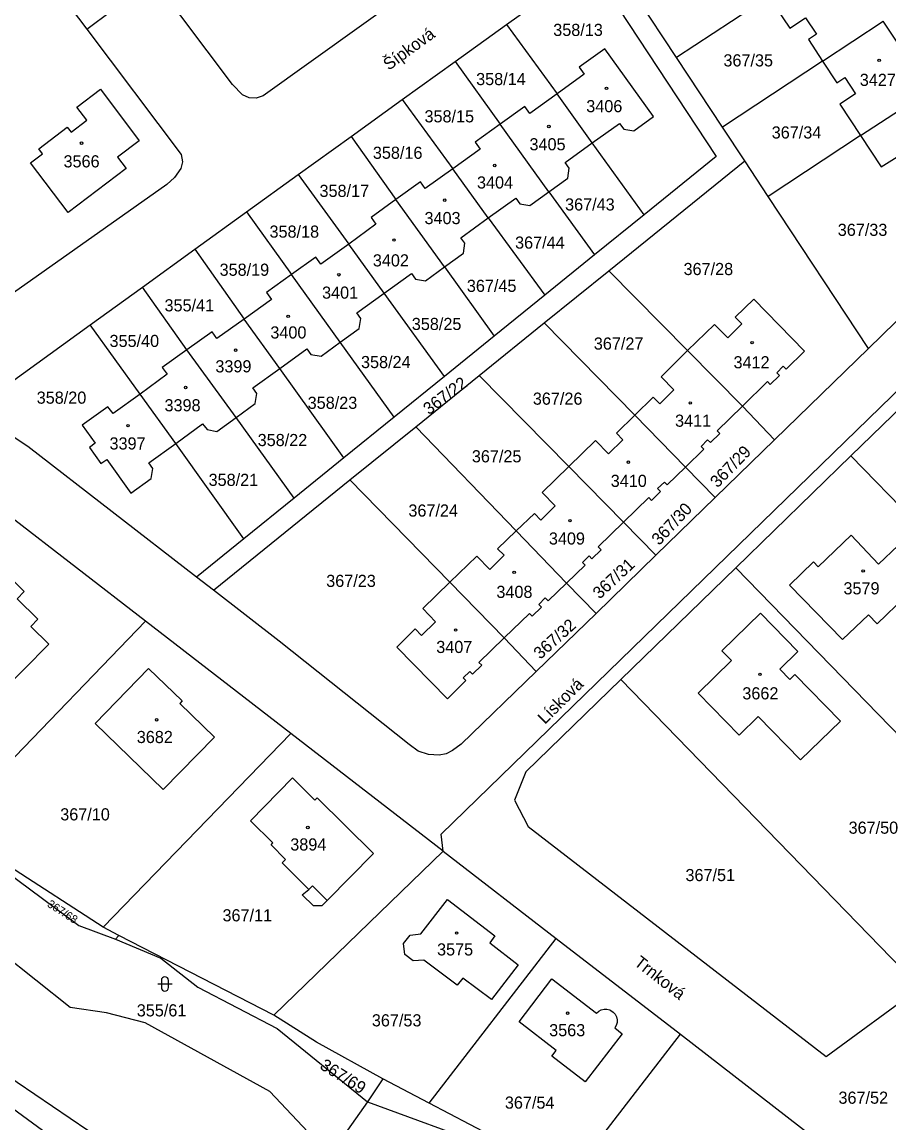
# Model space of a CAD drawing. Extents: x -679220 to -673243, y -1075091 to -1066557.
# Drawn here: x -675879.3 to -675757.8, y -1072921 to -1072766.7 of the extents above; entities that cross this region are included whole.
import ezdxf

# ---------------------------------------------------------------- set-up
doc = ezdxf.new("R2010")
doc.units = 0
for name, color, linetype in [('Hranice parcel', 7, 'Continuous'), ('Parcelní čísla', 7, 'Continuous'), ('Pop  PČ popisy', 7, 'Continuous'), ('Vnitřní kresba', 7, 'Continuous'), ('Značky budov', 7, 'Continuous'), ('Značky kultur', 7, 'Continuous')]:
    doc.layers.add(name, color=color, linetype=linetype)

msp = doc.modelspace()

# ---------------------------------------------------------------- linework, layer by layer
at = {"layer": 'Hranice parcel'}
for p, q in [((-675787.54, -1072771.64), (-675797.28, -1072756.88)), ((-675811.39, -1072767.03), (-675799.71, -1072758.62)), ((-675873.94, -1072762.75), (-675870.24, -1072767.69)), ((-675774.59, -1072763.14), (-675787.54, -1072771.64)), ((-675767.08, -1072772.15), (-675758.58, -1072766.54)), ((-675818.59, -1072772.21), (-675811.39, -1072767.03)), ((-675811.39, -1072767.03), (-675804.31, -1072776.72)), ((-675826, -1072777.54), (-675818.59, -1072772.21)), ((-675818.59, -1072772.21), (-675812.29, -1072781)), ((-675781.1, -1072781.4), (-675787.54, -1072771.64)), ((-675767.08, -1072772.15), (-675781.1, -1072781.4)), ((-675833.18, -1072782.72), (-675826, -1072777.54)), ((-675826, -1072777.54), (-675818.93, -1072787.25)), ((-675799.36, -1072783.61), (-675804.31, -1072776.72)), ((-675761.75, -1072782.59), (-675752.62, -1072776.58)), ((-675805.45, -1072790.45), (-675812.29, -1072781)), ((-675777.99, -1072786.12), (-675781.1, -1072781.4)), ((-675840.6, -1072788.06), (-675833.18, -1072782.72)), ((-675833.18, -1072782.72), (-675826.91, -1072791.53)), ((-675792.11, -1072793.7), (-675799.36, -1072783.61)), ((-675761.75, -1072782.59), (-675774.69, -1072791.11)), ((-675797.06, -1072801.52), (-675777.99, -1072786.12)), ((-675774.69, -1072791.11), (-675777.99, -1072786.12)), ((-675847.85, -1072793.29), (-675840.6, -1072788.06)), ((-675840.6, -1072788.06), (-675833.51, -1072797.79)), ((-675813.94, -1072794.11), (-675818.93, -1072787.25)), ((-675820.09, -1072800.99), (-675826.91, -1072791.53)), ((-675805.45, -1072790.45), (-675799.04, -1072799.31)), ((-675760.64, -1072812.41), (-675774.69, -1072791.11)), ((-675855.09, -1072798.52), (-675847.85, -1072793.29)), ((-675847.85, -1072793.29), (-675841.55, -1072802.04)), ((-675813.94, -1072794.11), (-675806.04, -1072804.97)), ((-675792.11, -1072793.7), (-675799.04, -1072799.31)), ((-675828.54, -1072804.66), (-675833.51, -1072797.79)), ((-675862.44, -1072803.82), (-675855.09, -1072798.52)), ((-675855.09, -1072798.52), (-675848.19, -1072808.3)), ((-675799.04, -1072799.31), (-675806.04, -1072804.97)), ((-675834.71, -1072811.54), (-675841.55, -1072802.04)), ((-675820.09, -1072800.99), (-675813.1, -1072810.69)), ((-675806.1, -1072808.83), (-675797.06, -1072801.52)), ((-675786, -1072812.72), (-675797.06, -1072801.52)), ((-675869.77, -1072809.11), (-675862.44, -1072803.82)), ((-675856.19, -1072812.6), (-675862.44, -1072803.82)), ((-675820.09, -1072816.34), (-675828.54, -1072804.66)), ((-675806.04, -1072804.97), (-675813.1, -1072810.69)), ((-675843.19, -1072815.24), (-675848.19, -1072808.3)), ((-675862.74, -1072818.8), (-675869.77, -1072809.11)), ((-675815.22, -1072816.19), (-675806.1, -1072808.83)), ((-675793.42, -1072821.78), (-675806.1, -1072808.83)), ((-675827.14, -1072822.05), (-675834.71, -1072811.54)), ((-675813.1, -1072810.69), (-675820.09, -1072816.34)), ((-675849.31, -1072822.11), (-675856.19, -1072812.6)), ((-675778.31, -1072820.51), (-675786, -1072812.72)), ((-675760.64, -1072812.41), (-675773.8, -1072825.23)), ((-675746.96, -1072811.8), (-675763.1, -1072827.48)), ((-675834.18, -1072827.74), (-675843.19, -1072815.24)), ((-675824.12, -1072823.38), (-675815.22, -1072816.19)), ((-675802.66, -1072828.97), (-675815.22, -1072816.19)), ((-675820.09, -1072816.34), (-675827.14, -1072822.05)), ((-675857.77, -1072825.74), (-675862.74, -1072818.8)), ((-675778.31, -1072820.51), (-675773.8, -1072825.23)), ((-675841.16, -1072833.38), (-675849.31, -1072822.11)), ((-675827.14, -1072822.05), (-675834.18, -1072827.74)), ((-675786.31, -1072829.04), (-675793.42, -1072821.78)), ((-675833.37, -1072830.85), (-675824.12, -1072823.38)), ((-675810.04, -1072837.96), (-675824.12, -1072823.38)), ((-675773.8, -1072825.23), (-675782.12, -1072833.31)), ((-675848.21, -1072839.09), (-675857.77, -1072825.74)), ((-675834.18, -1072827.74), (-675841.16, -1072833.38)), ((-675763.1, -1072827.48), (-675779.24, -1072843.15)), ((-675763.1, -1072827.48), (-675727.38, -1072864.25)), ((-675795, -1072836.76), (-675802.66, -1072828.97)), ((-675786.31, -1072829.04), (-675782.12, -1072833.31)), ((-675852.48, -1072846.29), (-675833.37, -1072830.85)), ((-675819.34, -1072845.18), (-675833.37, -1072830.85)), ((-675841.16, -1072833.38), (-675848.21, -1072839.09)), ((-675782.12, -1072833.31), (-675790.46, -1072841.41)), ((-675862.01, -1072850.62), (-675881.36, -1072835.7)), ((-675795, -1072836.76), (-675790.46, -1072841.41)), ((-675848.21, -1072839.09), (-675854.85, -1072844.46)), ((-675802.96, -1072845.29), (-675810.04, -1072837.96)), ((-675790.46, -1072841.41), (-675798.84, -1072849.55)), ((-675779.24, -1072843.15), (-675795.38, -1072858.83)), ((-675779.24, -1072843.15), (-675738.7, -1072884.88)), ((-675852.48, -1072846.29), (-675854.85, -1072844.46)), ((-675811.7, -1072852.98), (-675819.34, -1072845.18)), ((-675802.96, -1072845.29), (-675798.84, -1072849.55)), ((-675798.84, -1072849.55), (-675807.22, -1072857.69)), ((-675889.77, -1072879.39), (-675862.01, -1072850.62)), ((-675841.62, -1072866.38), (-675862.01, -1072850.62)), ((-675807.22, -1072857.69), (-675811.7, -1072852.98)), ((-675795.38, -1072858.83), (-675753.42, -1072902.02)), ((-675867.95, -1072893.53), (-675841.62, -1072866.38)), ((-675820.26, -1072882.87), (-675841.62, -1072866.38)), ((-675844.01, -1072905.87), (-675820.26, -1072882.87)), ((-675820.26, -1072882.87), (-675804.43, -1072895.09)), ((-675867.95, -1072893.53), (-675881.06, -1072885.03)), ((-675865.74, -1072894.67), (-675867.95, -1072893.53)), ((-675866.22, -1072895.2), (-675865.74, -1072894.67)), ((-675844.01, -1072905.87), (-675865.74, -1072894.67)), ((-675822.25, -1072918.18), (-675804.43, -1072895.09)), ((-675804.43, -1072895.09), (-675787.01, -1072908.54)), ((-675802.54, -1072928.66), (-675787.01, -1072908.54)), ((-675787.01, -1072908.54), (-675755.51, -1072932.86)), ((-675828.74, -1072914.76), (-675830.9, -1072918)), ((-675822.25, -1072918.18), (-675828.74, -1072914.76)), ((-675830.9, -1072918), (-675834.79, -1072923.57))]:
    msp.add_line(p, q, dxfattribs=at)
for points in [[(-675799.71, -1072758.62), (-675781.98, -1072785.51), (-675792.11, -1072793.7)], [(-675870.24, -1072767.69), (-675863.22, -1072762.39), (-675860.6, -1072761.04)], [(-675824.66, -1072762.08), (-675845.53, -1072777.03), (-675846.48, -1072777.32), (-675847.48, -1072777.27), (-675848.4, -1072776.88), (-675849.8, -1072775.44), (-675860.6, -1072761.04)], [(-675774.59, -1072763.14), (-675771.68, -1072767.54), (-675769.47, -1072766.07), (-675767.94, -1072768.39), (-675769.07, -1072769.13), (-675767.08, -1072772.15)], [(-675752.62, -1072776.58), (-675755.26, -1072772.58), (-675754.81, -1072772.26), (-675758.58, -1072766.54)], [(-675870.24, -1072767.69), (-675856.99, -1072785.25), (-675856.81, -1072786.25), (-675857.06, -1072787.21), (-675857.92, -1072788.44), (-675859.03, -1072789.43), (-675880.49, -1072804.63)], [(-675799.36, -1072783.61), (-675795.53, -1072780.89), (-675794.95, -1072781.68), (-675793.55, -1072781.9), (-675790.77, -1072779.91), (-675797.61, -1072770.41), (-675801.19, -1072773), (-675800.49, -1072773.98), (-675804.31, -1072776.72)], [(-675767.08, -1072772.15), (-675765.09, -1072775.17), (-675763.96, -1072774.43), (-675762.44, -1072776.73), (-675764.64, -1072778.19), (-675761.75, -1072782.59)], [(-675747.19, -1072772.92), (-675738.22, -1072786.52), (-675737.98, -1072787.48), (-675738.06, -1072788.98), (-675738.73, -1072790.85), (-675739.69, -1072792.01), (-675760.64, -1072812.41)], [(-675862.88, -1072783.31), (-675865.91, -1072785.61), (-675864.7, -1072787.19), (-675872.87, -1072793.36), (-675878.15, -1072786.39), (-675876.46, -1072785.13), (-675876.96, -1072784.45), (-675872.97, -1072781.42), (-675872.45, -1072782.09), (-675870.22, -1072780.4), (-675871.62, -1072778.6), (-675868.33, -1072776.1), (-675862.88, -1072783.31)], [(-675804.31, -1072776.72), (-675808.14, -1072779.48), (-675808.84, -1072778.5), (-675812.29, -1072781)], [(-675761.75, -1072782.59), (-675758.85, -1072786.97), (-675756.64, -1072785.54), (-675755.2, -1072787.72), (-675756.41, -1072788.51), (-675753.55, -1072792.86), (-675750.52, -1072790.86), (-675749.69, -1072792.1), (-675747.18, -1072790.42), (-675747.98, -1072789.19), (-675744.99, -1072787.17), (-675749.52, -1072780.29), (-675749.99, -1072780.58), (-675752.62, -1072776.58)], [(-675812.29, -1072781), (-675815.77, -1072783.51), (-675815.07, -1072784.49), (-675818.93, -1072787.25)], [(-675805.45, -1072790.45), (-675802.78, -1072788.54), (-675802.61, -1072787.15), (-675803.18, -1072786.36), (-675799.36, -1072783.61)], [(-675820.26, -1072882.87), (-675820.57, -1072880.49), (-675793.73, -1072854.4), (-675724.23, -1072786.93)], [(-675818.93, -1072787.25), (-675822.78, -1072790.02), (-675823.47, -1072789.05), (-675826.91, -1072791.53)], [(-675826.91, -1072791.53), (-675830.39, -1072794.04), (-675829.69, -1072795.02), (-675833.51, -1072797.79)], [(-675813.94, -1072794.11), (-675810.1, -1072791.35), (-675809.51, -1072792.14), (-675808.12, -1072792.4), (-675805.45, -1072790.45)], [(-675820.09, -1072800.99), (-675817.42, -1072799.07), (-675817.22, -1072797.68), (-675817.79, -1072796.89), (-675813.94, -1072794.11)], [(-675833.51, -1072797.79), (-675837.42, -1072800.6), (-675838.12, -1072799.63), (-675841.55, -1072802.04)], [(-675841.55, -1072802.04), (-675845.02, -1072804.57), (-675844.34, -1072805.56), (-675848.19, -1072808.3)], [(-675828.54, -1072804.66), (-675824.73, -1072801.9), (-675824.14, -1072802.69), (-675822.76, -1072802.93), (-675820.09, -1072800.99)], [(-676065.61, -1072804.81), (-676057.1, -1072814.26), (-676037, -1072828.59), (-676029.23, -1072831.66), (-676001.87, -1072843.09), (-675975.54, -1072855.33), (-675948.8, -1072871.14), (-675884.19, -1072916.3), (-675865.43, -1072930.06), (-675852.87, -1072947.94)], [(-675834.71, -1072811.54), (-675832.04, -1072809.62), (-675831.8, -1072808.23), (-675832.39, -1072807.43), (-675828.54, -1072804.66)], [(-675778.31, -1072820.51), (-675774.79, -1072817.07), (-675774.41, -1072817.46), (-675773.13, -1072816.21), (-675773.51, -1072815.81), (-675772.58, -1072814.91), (-675772.2, -1072815.3), (-675769.62, -1072812.8), (-675776.73, -1072805.52), (-675779.31, -1072808.02), (-675778.4, -1072808.96), (-675780.38, -1072810.92), (-675782.23, -1072809.04), (-675786, -1072812.72)], [(-675848.19, -1072808.3), (-675851.99, -1072811.03), (-675852.68, -1072810.07), (-675856.19, -1072812.6)], [(-675854.85, -1072844.46), (-675878.51, -1072826.16), (-675881.13, -1072824.41), (-675883.1, -1072822.94), (-675883.62, -1072822.18), (-675883.97, -1072821.24), (-675883.98, -1072820.24), (-675883.57, -1072819.34), (-675882.9, -1072818.59), (-675869.77, -1072809.11)], [(-675843.19, -1072815.24), (-675839.4, -1072812.48), (-675838.81, -1072813.26), (-675837.38, -1072813.48), (-675834.71, -1072811.54)], [(-675856.19, -1072812.6), (-675859.66, -1072815.08), (-675858.96, -1072816.03), (-675862.74, -1072818.8)], [(-675786, -1072812.72), (-675789.71, -1072816.39), (-675787.93, -1072818.22), (-675789.9, -1072820.19), (-675790.83, -1072819.25), (-675793.42, -1072821.78)], [(-675849.31, -1072822.11), (-675846.63, -1072820.15), (-675846.41, -1072818.74), (-675846.97, -1072817.93), (-675843.19, -1072815.24)], [(-675862.74, -1072818.8), (-675866.56, -1072821.54), (-675867.3, -1072820.6), (-675870.88, -1072823.17), (-675869.07, -1072825.7), (-675869.88, -1072826.28), (-675868.26, -1072828.55), (-675867.45, -1072827.96), (-675864.06, -1072832.69), (-675861.22, -1072830.65), (-675860.98, -1072829.25), (-675861.56, -1072828.44), (-675857.77, -1072825.74)], [(-675786.31, -1072829.04), (-675783.73, -1072826.52), (-675784.11, -1072826.14), (-675783.19, -1072825.21), (-675782.8, -1072825.6), (-675781.49, -1072824.34), (-675781.86, -1072823.95), (-675778.31, -1072820.51)], [(-675857.77, -1072825.74), (-675854.02, -1072822.99), (-675853.38, -1072823.78), (-675851.99, -1072824.04), (-675849.31, -1072822.11)], [(-675793.42, -1072821.78), (-675795.99, -1072824.29), (-675795.07, -1072825.21), (-675797.07, -1072827.2), (-675798.92, -1072825.33), (-675802.66, -1072828.97)], [(-675802.66, -1072828.97), (-675806.4, -1072832.61), (-675804.56, -1072834.47), (-675806.56, -1072836.46), (-675807.48, -1072835.53), (-675810.04, -1072837.96)], [(-675795, -1072836.76), (-675791.44, -1072833.32), (-675791.06, -1072833.71), (-675789.82, -1072832.46), (-675790.21, -1072832.05), (-675789.26, -1072831.14), (-675788.87, -1072831.55), (-675786.31, -1072829.04)], [(-675802.96, -1072845.29), (-675800.37, -1072842.79), (-675800.75, -1072842.4), (-675799.82, -1072841.49), (-675799.44, -1072841.88), (-675798.14, -1072840.63), (-675798.53, -1072840.24), (-675795, -1072836.76)], [(-675810.04, -1072837.96), (-675812.66, -1072840.48), (-675811.74, -1072841.41), (-675813.75, -1072843.4), (-675815.57, -1072841.54), (-675819.34, -1072845.18)], [(-675755.43, -1072847.16), (-675759.43, -1072850.99), (-675760.63, -1072849.74), (-675764.28, -1072853.2), (-675771.73, -1072845.57), (-675768.36, -1072842.31), (-675767.68, -1072843.01), (-675763.09, -1072838.59), (-675759.23, -1072842.63), (-675756.49, -1072840.01), (-675750.98, -1072845.67), (-675753.97, -1072848.58), (-675755.43, -1072847.16)], [(-675885.43, -1072844.73), (-675885.12, -1072844.41), (-675884.25, -1072845.21), (-675882.28, -1072843.2), (-675879.01, -1072846.47), (-675880.02, -1072847.51), (-675877.09, -1072850.37), (-675878.08, -1072851.37), (-675875.58, -1072853.85), (-675882.6, -1072860.97), (-675885.26, -1072858.43), (-675887.37, -1072860.5), (-675889.47, -1072858.47), (-675892.28, -1072858.55), (-675892.37, -1072856.99), (-675894.93, -1072854.45), (-675888.41, -1072847.78), (-675887.56, -1072848.62), (-675884.58, -1072845.56), (-675885.43, -1072844.73)], [(-675819.34, -1072845.18), (-675823.11, -1072848.88), (-675821.33, -1072850.72), (-675823.31, -1072852.64), (-675824.2, -1072851.72), (-675826.78, -1072854.26), (-675819.67, -1072861.5), (-675817.11, -1072858.97), (-675817.48, -1072858.58), (-675816.52, -1072857.68), (-675816.15, -1072858.08), (-675814.87, -1072856.82), (-675815.25, -1072856.43), (-675811.7, -1072852.98)], [(-675811.7, -1072852.98), (-675808.16, -1072849.55), (-675807.78, -1072849.94), (-675806.47, -1072848.69), (-675806.86, -1072848.31), (-675805.95, -1072847.39), (-675805.55, -1072847.79), (-675802.96, -1072845.29)], [(-675807.22, -1072857.69), (-675817.77, -1072867.86), (-675818.98, -1072868.76), (-675819.87, -1072869.21), (-675820.85, -1072869.43), (-675822.34, -1072869.34), (-675823.77, -1072868.84), (-675825.02, -1072867.9), (-675843.26, -1072853.42), (-675852.48, -1072846.29)], [(-675770.55, -1072854.89), (-675773.09, -1072857.35), (-675771.68, -1072858.8), (-675770.95, -1072858.09), (-675764.58, -1072864.65), (-675770.17, -1072870.07), (-675776.11, -1072863.99), (-675778.79, -1072866.6), (-675784.54, -1072860.74), (-675779.86, -1072856.17), (-675781.21, -1072854.78), (-675775.77, -1072849.51), (-675770.55, -1072854.89)], [(-675859.52, -1072874.21), (-675869.06, -1072864.97), (-675861.6, -1072857.26), (-675856.88, -1072861.8), (-675857.18, -1072862.17), (-675852.31, -1072866.89), (-675859.52, -1072874.21)], [(-675795.38, -1072858.83), (-675808.7, -1072871.77), (-675810.27, -1072875.73), (-675808.36, -1072879.42), (-675766.58, -1072911.67), (-675753.42, -1072902.02)], [(-675844.41, -1072881.99), (-675844.15, -1072881.71), (-675847.28, -1072878.61), (-675841.4, -1072872.61), (-675838.25, -1072875.72), (-675837.95, -1072875.41), (-675830.03, -1072883.21), (-675836.52, -1072889.8), (-675837.3, -1072890.53), (-675838.46, -1072890.52), (-675840.02, -1072888.99), (-675839.09, -1072888.24), (-675842.84, -1072884.53), (-675842.36, -1072884.03), (-675844.41, -1072881.99)], [(-675881.52, -1072885.71), (-675871.37, -1072893.31), (-675866.22, -1072895.2)], [(-675857.72, -1072930.41), (-675882.54, -1072913.59), (-675917.21, -1072889.07)], [(-675809.74, -1072898.81), (-675813.48, -1072903.64), (-675817.52, -1072900.68), (-675818.29, -1072901.66), (-675822.99, -1072898.15), (-675824.48, -1072898.23), (-675825.64, -1072897.34), (-675825.85, -1072895.81), (-675824.91, -1072894.64), (-675823.4, -1072894.44), (-675819.65, -1072889.65), (-675813.02, -1072894.76), (-675813.71, -1072895.74), (-675809.74, -1072898.81)], [(-675836.14, -1072925.5), (-675844.57, -1072916.55), (-675862.06, -1072906.91), (-675867.49, -1072905.51), (-675872.58, -1072904.79), (-675887.07, -1072893.31)], [(-675866.22, -1072895.2), (-675859.87, -1072897.86), (-675854.66, -1072901.93), (-675843.55, -1072907.74), (-675830.9, -1072918)], [(-675796.2, -1072907.65), (-675795.16, -1072908.49), (-675800.34, -1072915.2), (-675805.03, -1072911.6), (-675804.43, -1072910.81), (-675809.63, -1072906.8), (-675805.05, -1072900.78), (-675798.78, -1072905.56)], [(-675798.78, -1072905.56), (-675798.47, -1072905.29), (-675798.11, -1072905.1), (-675797.71, -1072905.01), (-675797.31, -1072905.02), (-675796.91, -1072905.12), (-675796.76, -1072905.19), (-675796.43, -1072905.43), (-675796.16, -1072905.73), (-675795.98, -1072906.1), (-675795.89, -1072906.49), (-675795.89, -1072906.9), (-675796, -1072907.29), (-675796.2, -1072907.65)], [(-675828.74, -1072914.76), (-675838.02, -1072909.62), (-675844.01, -1072905.87)], [(-675830.9, -1072918), (-675813.53, -1072924.38), (-675806.37, -1072927.96)], [(-675802.54, -1072928.66), (-675813.69, -1072922.69), (-675822.25, -1072918.18)]]:
    msp.add_lwpolyline(points, dxfattribs=at)
at = {"layer": 'Vnitřní kresba'}
for p, q in [((-675839.09, -1072888.24), (-675838.61, -1072887.75)), ((-675838.61, -1072887.75), (-675836.52, -1072889.8))]:
    msp.add_line(p, q, dxfattribs=at)
at = {"layer": 'Značky budov'}
for centre in [(-675759.14, -1072772.04), (-675797.37, -1072775.96), (-675805.45, -1072781.31), (-675870.97, -1072783.65), (-675813.04, -1072786.77), (-675820.05, -1072791.64), (-675827.17, -1072797.22), (-675834.89, -1072802.09), (-675842.01, -1072807.91), (-675776.96, -1072811.61), (-675849.37, -1072812.66), (-675856.38, -1072817.89), (-675785.63, -1072820.05), (-675864.45, -1072823.24), (-675794.3, -1072828.36), (-675802.49, -1072836.56), (-675810.32, -1072843.8), (-675761.39, -1072843.6), (-675818.52, -1072851.88), (-675775.86, -1072858.1), (-675860.45, -1072864.46), (-675839.24, -1072879.56), (-675818.38, -1072894.35), (-675802.82, -1072905.57)]:
    msp.add_circle(centre, 0.175, dxfattribs=at)
at = {"layer": 'Značky kultur'}
for p, q in [((-675859.78, -1072900.98), (-675859.78, -1072901.98)), ((-675858.78, -1072901.98), (-675858.78, -1072900.98)), ((-675860.28, -1072901.48), (-675858.28, -1072901.48))]:
    msp.add_line(p, q, dxfattribs=at)
for centre, start, end in [((-675859.28, -1072900.98), 0, 180), ((-675859.28, -1072901.98), 180, 359.9879)]:
    msp.add_arc(centre, 0.5, start, end, dxfattribs=at)

# ---------------------------------------------------------------- texts
at = {"layer": 'Parcelní čísla'}
for s, p in [('358/13', (-675804.84, -1072768.62)), ('367/35', (-675780.98, -1072772.89)), ('358/14', (-675815.65, -1072775.51)), ('3427', (-675761.86, -1072775.62)), ('3406', (-675800.21, -1072779.31)), ('358/15', (-675822.89, -1072780.73)), ('367/34', (-675774.21, -1072782.99)), ('3405', (-675808.17, -1072784.65)), ('3566', (-675873.5, -1072787.04)), ('358/16', (-675830.13, -1072785.84)), ('3404', (-675815.53, -1072790)), ('358/17', (-675837.61, -1072791.18)), ('367/43', (-675803.18, -1072793.08)), ('3403', (-675822.89, -1072794.99)), ('358/18', (-675844.62, -1072796.89)), ('367/33', (-675764.95, -1072796.64)), ('367/44', (-675810.19, -1072798.43)), ('3402', (-675830.13, -1072800.92)), ('358/19', (-675851.62, -1072802.23)), ('367/28', (-675786.57, -1072802.13)), ('3401', (-675837.25, -1072805.44)), ('367/45', (-675816.95, -1072804.49)), ('355/41', (-675859.34, -1072807.22)), ('358/25', (-675824.67, -1072809.83)), ('3400', (-675844.5, -1072811.02)), ('355/40', (-675867.05, -1072812.21)), ('367/27', (-675799.15, -1072812.58)), ('3399', (-675852.21, -1072815.77)), ('358/24', (-675831.79, -1072815.17)), ('3412', (-675779.56, -1072815.2)), ('358/20', (-675877.26, -1072820.16)), ('358/23', (-675839.27, -1072820.88)), ('367/26', (-675807.7, -1072820.3)), ('3398', (-675859.34, -1072821.23)), ('3411', (-675787.76, -1072823.39)), ('3397', (-675867.05, -1072826.58)), ('358/22', (-675846.28, -1072826.1)), ('367/25', (-675816.25, -1072828.38)), ('358/21', (-675853.16, -1072831.68)), ('3410', (-675796.78, -1072831.82)), ('367/24', (-675825.15, -1072835.98)), ('3409', (-675805.45, -1072839.9)), ('367/23', (-675836.67, -1072845.84)), ('3579', (-675764.15, -1072846.88)), ('3408', (-675812.81, -1072847.38)), ('3407', (-675821.24, -1072855.1)), ('3662', (-675778.33, -1072861.6)), ('3682', (-675863.23, -1072867.72)), ('367/10', (-675873.96, -1072878.56)), ('367/50', (-675763.43, -1072880.43)), ('3894', (-675841.71, -1072882.78)), ('367/51', (-675786.3, -1072887.07)), ('367/11', (-675851.21, -1072892.71)), ('3575', (-675821.13, -1072897.49)), ('355/61', (-675863.23, -1072906.03)), ('367/53', (-675830.27, -1072907.43)), ('3563', (-675805.41, -1072908.81)), ('367/52', (-675764.85, -1072918.27)), ('367/54', (-675811.62, -1072918.96))]:
    msp.add_text(s, height=1.7, dxfattribs=at).set_placement(p)
for s, height, rotation, p in [('367/22', 1.7, 37, (-675822.27, -1072821.8)), ('367/29', 1.7, 46, (-675781.8, -1072832.04)), ('367/30', 1.7, 47, (-675789.99, -1072840.11)), ('367/31', 1.7, 43, (-675798.34, -1072847.63)), ('367/32', 1.7, 42, (-675806.66, -1072856.07)), ('367/68', 1.14, 327, (-675875.89, -1072890.56)), ('367/69', 1.7, 328, (-675837.69, -1072913.29))]:
    msp.add_text(s, height=height, rotation=rotation, dxfattribs=at).set_placement(p)
at = {"layer": 'Pop  PČ popisy'}
for s, rotation, p in [('Šípková', 36, (-675827.9, -1072773.52)), ('Lísková', 45, (-675806, -1072865.17)), ('Trnková', 322, (-675793.62, -1072898.74))]:
    msp.add_text(s, height=1.7, rotation=rotation, dxfattribs=at).set_placement(p)

doc.saveas('drawing.dxf')
